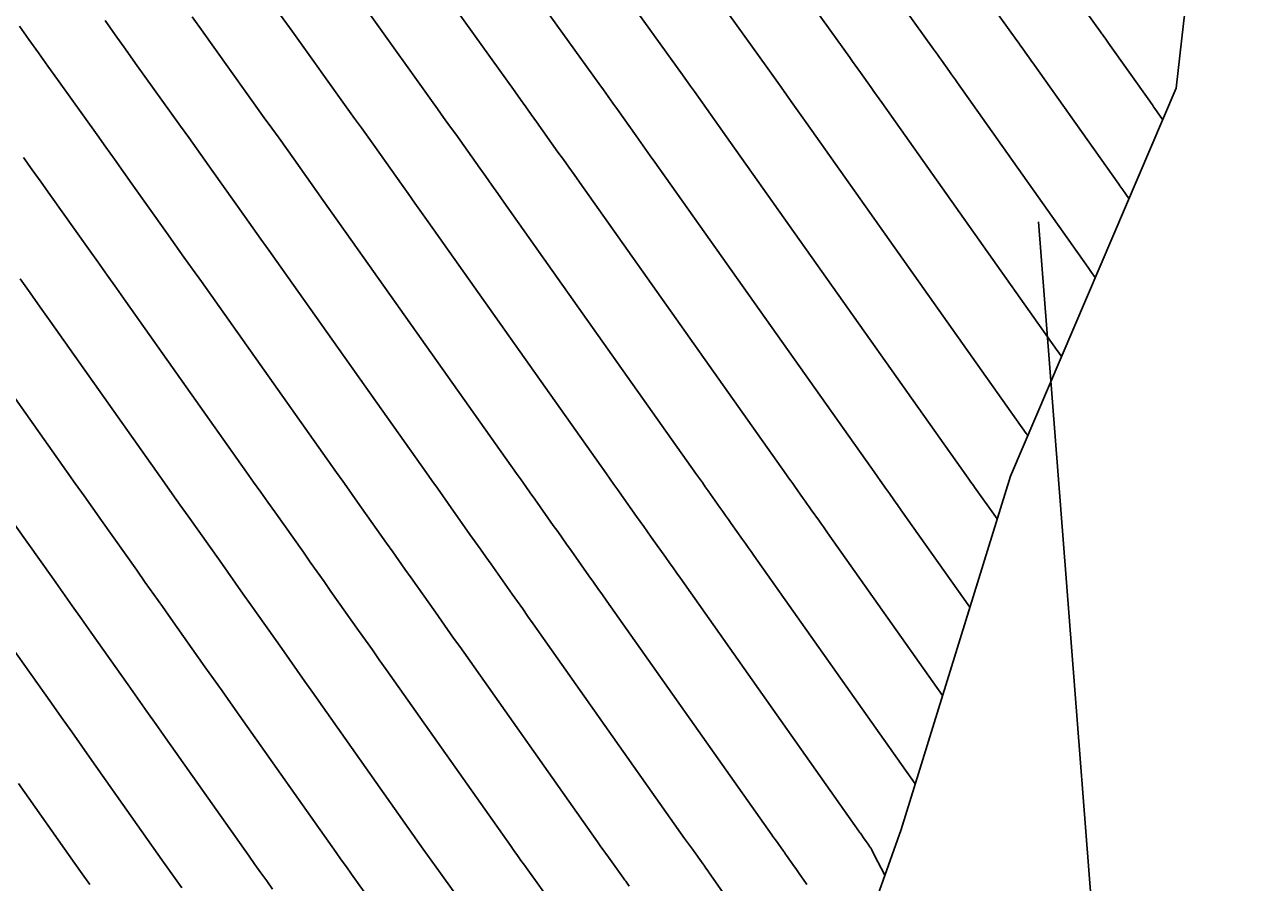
# Model space of a CAD drawing. Extents: x 954385 to 988206, y 1868364 to 1924553.
# Drawn here: x 956215.62 to 956265.41, y 1922541.89 to 1922577.01 of the extents above; entities that cross this region are included whole.
import ezdxf

# ---------------------------------------------------------------- set-up
doc = ezdxf.new("R2010")
doc.units = 0
for name, color, linetype in [('Ex_Major Contours', 7, 'Continuous'), ('Ex_Minor Contours', 7, 'Continuous'), ('Perimeter', 7, 'Continuous'), ('Slopes', 7, 'Continuous')]:
    doc.layers.add(name, color=color, linetype=linetype)

msp = doc.modelspace()

# ---------------------------------------------------------------- linework, layer by layer
at = {"layer": 'Ex_Major Contours'}
for points in [[(956242.602, 1922580.015), (956245.983, 1922575.3), (956246.12, 1922575.108), (956246.257, 1922574.916), (956246.394, 1922574.724), (956246.531, 1922574.532), (956247.077, 1922573.763), (956247.213, 1922573.571), (956247.35, 1922573.379), (956247.486, 1922573.187), (956247.623, 1922572.994), (956256.629, 1922560.274), (956256.653, 1922560.24), (956256.689, 1922560.19)], [(956226.114, 1922577.387), (956226.586, 1922576.728), (956228.869, 1922573.543), (956229.144, 1922573.16), (956229.418, 1922572.776), (956229.692, 1922572.391), (956229.966, 1922572.007), (956231.059, 1922570.468), (956231.333, 1922570.084), (956231.606, 1922569.699), (956231.879, 1922569.314), (956232.151, 1922568.929), (956239.453, 1922558.616), (956239.606, 1922558.4), (956239.758, 1922558.185), (956239.911, 1922557.969), (956240.064, 1922557.753), (956240.682, 1922556.88), (956240.831, 1922556.669), (956240.981, 1922556.458), (956241.13, 1922556.246), (956241.279, 1922556.035), (956241.877, 1922555.191), (956242.026, 1922554.979), (956242.175, 1922554.768), (956242.325, 1922554.557), (956242.474, 1922554.346), (956249.779, 1922543.998), (956249.795, 1922543.976), (956249.81, 1922543.954), (956249.826, 1922543.933), (956249.842, 1922543.911), (956249.927, 1922543.792), (956249.944, 1922543.769), (956249.976, 1922543.723), (956250.083, 1922543.572), (956250.119, 1922543.52), (956250.156, 1922543.468), (956250.231, 1922543.362), (956250.248, 1922543.336), (956250.265, 1922543.31), (956250.28, 1922543.283), (956250.295, 1922543.256), (956250.409, 1922543.035), (956250.842, 1922542.199)], [(956215.452, 1922566.596), (956215.861, 1922566.019), (956216.271, 1922565.441), (956216.68, 1922564.863), (956221.036, 1922558.711), (956221.359, 1922558.255), (956221.682, 1922557.798), (956222.005, 1922557.342), (956222.328, 1922556.886), (956223.635, 1922555.04), (956223.951, 1922554.593), (956224.266, 1922554.147), (956224.582, 1922553.701), (956224.898, 1922553.254), (956226.161, 1922551.468), (956226.477, 1922551.022), (956226.792, 1922550.575), (956227.108, 1922550.129), (956227.423, 1922549.682), (956231.953, 1922543.266), (956232.129, 1922543.018), (956232.305, 1922542.771), (956232.481, 1922542.523), (956232.658, 1922542.277), (956233.63, 1922540.926)]]:
    msp.add_lwpolyline(points, dxfattribs=at)
at = {"layer": 'Ex_Minor Contours'}
for points in [[(956262.213, 1922573.122), (956261.897, 1922573.567), (956261.844, 1922573.641), (956261.792, 1922573.715), (956261.739, 1922573.79), (956261.686, 1922573.864), (956260, 1922576.246), (956259.972, 1922576.285), (956259.945, 1922576.323), (956259.918, 1922576.361), (956259.891, 1922576.399), (956259.783, 1922576.552), (956259.755, 1922576.59), (956259.728, 1922576.628), (956259.701, 1922576.666), (956259.674, 1922576.705), (956255.415, 1922582.645)], [(956252.212, 1922581.988), (956256.251, 1922576.353), (956256.306, 1922576.277), (956256.36, 1922576.2), (956256.415, 1922576.124), (956256.47, 1922576.047), (956256.688, 1922575.74), (956256.742, 1922575.664), (956256.796, 1922575.587), (956256.851, 1922575.51), (956256.905, 1922575.433), (956260.422, 1922570.466), (956260.463, 1922570.409), (956260.504, 1922570.351), (956260.545, 1922570.293), (956260.586, 1922570.235), (956260.832, 1922569.889)], [(956249.009, 1922581.33), (956252.828, 1922576.002), (956252.91, 1922575.887), (956252.993, 1922575.772), (956253.075, 1922575.657), (956253.157, 1922575.542), (956253.484, 1922575.081), (956253.566, 1922574.966), (956253.648, 1922574.851), (956253.729, 1922574.736), (956253.811, 1922574.62), (956259.158, 1922567.069), (956259.216, 1922566.986), (956259.275, 1922566.904), (956259.451, 1922566.656)], [(956245.805, 1922580.673), (956249.405, 1922575.651), (956249.515, 1922575.498), (956249.625, 1922575.344), (956249.734, 1922575.191), (956249.844, 1922575.037), (956250.28, 1922574.422), (956250.39, 1922574.269), (956250.499, 1922574.115), (956250.608, 1922573.961), (956250.717, 1922573.807), (956257.893, 1922563.671), (956257.946, 1922563.597), (956258.07, 1922563.423)], [(956239.399, 1922579.358), (956242.56, 1922574.948), (956242.725, 1922574.718), (956242.889, 1922574.488), (956243.053, 1922574.258), (956243.218, 1922574.027), (956243.873, 1922573.104), (956244.037, 1922572.874), (956244.201, 1922572.643), (956244.365, 1922572.412), (956244.528, 1922572.181), (956254.186, 1922558.54), (956254.253, 1922558.447), (956254.368, 1922558.283), (956254.465, 1922558.146), (956254.514, 1922558.077), (956255.436, 1922556.772)], [(956254.318, 1922553.159), (956251.504, 1922557.144), (956251.455, 1922557.214), (956251.405, 1922557.284), (956251.356, 1922557.354), (956251.306, 1922557.424), (956251.059, 1922557.774), (956250.96, 1922557.914), (956250.91, 1922557.984), (956250.655, 1922558.345), (956250.554, 1922558.488), (956250.503, 1922558.559), (956241.434, 1922571.368), (956241.243, 1922571.637), (956241.052, 1922571.907), (956240.861, 1922572.176), (956240.67, 1922572.445), (956239.905, 1922573.522), (956239.713, 1922573.791), (956239.521, 1922574.06), (956239.329, 1922574.329), (956239.137, 1922574.597), (956236.196, 1922578.701)], [(956232.992, 1922578.043), (956235.714, 1922574.246), (956235.934, 1922573.939), (956236.154, 1922573.632), (956236.373, 1922573.325), (956236.592, 1922573.017), (956237.466, 1922571.786), (956237.685, 1922571.479), (956237.903, 1922571.171), (956238.122, 1922570.863), (956238.34, 1922570.555), (956246.82, 1922558.578), (956246.904, 1922558.459), (956246.989, 1922558.339), (956247.074, 1922558.219), (956247.158, 1922558.1), (956247.501, 1922557.616), (956247.584, 1922557.499), (956247.666, 1922557.382), (956247.749, 1922557.265), (956247.832, 1922557.148), (956248.163, 1922556.68), (956248.246, 1922556.563), (956248.329, 1922556.445), (956248.411, 1922556.328), (956248.494, 1922556.211), (956253.2, 1922549.546)], [(956218.931, 1922577.163), (956219.347, 1922576.579), (956219.763, 1922575.996), (956220.179, 1922575.413), (956222.023, 1922572.841), (956222.353, 1922572.38), (956222.682, 1922571.92), (956223.011, 1922571.458), (956223.34, 1922570.997), (956224.652, 1922569.15), (956224.98, 1922568.689), (956225.308, 1922568.227), (956225.636, 1922567.765), (956225.963, 1922567.303), (956232.086, 1922558.654), (956232.307, 1922558.342), (956232.528, 1922558.03), (956232.749, 1922557.718), (956232.97, 1922557.406), (956233.863, 1922556.144), (956234.079, 1922555.839), (956234.295, 1922555.533), (956234.511, 1922555.228), (956234.727, 1922554.923), (956235.59, 1922553.702), (956235.806, 1922553.396), (956236.022, 1922553.091), (956236.238, 1922552.786), (956236.454, 1922552.48), (956242.649, 1922543.705), (956242.728, 1922543.593), (956242.808, 1922543.481), (956242.888, 1922543.369), (956242.968, 1922543.257), (956243.408, 1922542.645), (956243.429, 1922542.616), (956243.45, 1922542.587), (956243.471, 1922542.558), (956243.492, 1922542.528), (956243.596, 1922542.381), (956243.637, 1922542.322), (956243.658, 1922542.293), (956244.205, 1922541.518)], [(956222.495, 1922577.313), (956222.938, 1922576.691), (956223.383, 1922576.071), (956225.446, 1922573.192), (956225.748, 1922572.77), (956226.05, 1922572.348), (956226.352, 1922571.925), (956226.653, 1922571.502), (956227.856, 1922569.809), (956228.156, 1922569.386), (956228.457, 1922568.963), (956228.757, 1922568.539), (956229.057, 1922568.116), (956235.77, 1922558.635), (956235.956, 1922558.371), (956236.143, 1922558.107), (956236.33, 1922557.843), (956236.517, 1922557.579), (956237.272, 1922556.512), (956237.455, 1922556.254), (956237.638, 1922555.995), (956237.82, 1922555.737), (956238.003, 1922555.479), (956238.734, 1922554.446), (956238.916, 1922554.188), (956239.099, 1922553.93), (956239.281, 1922553.671), (956239.464, 1922553.413), (956246.214, 1922543.852), (956246.262, 1922543.785), (956246.309, 1922543.718), (956246.357, 1922543.651), (956246.405, 1922543.584), (956246.668, 1922543.219), (956246.68, 1922543.201), (956246.693, 1922543.184), (956246.705, 1922543.166), (956246.718, 1922543.148), (956246.78, 1922543.061), (956246.817, 1922543.008), (956247.144, 1922542.545), (956247.2, 1922542.465), (956247.257, 1922542.385), (956247.313, 1922542.305), (956247.369, 1922542.225), (956247.598, 1922541.901), (956247.651, 1922541.822)], [(956252.082, 1922545.933), (956245.484, 1922555.279), (956245.368, 1922555.443), (956245.252, 1922555.607), (956245.136, 1922555.771), (956245.02, 1922555.935), (956244.556, 1922556.591), (956244.44, 1922556.756), (956244.323, 1922556.92), (956244.207, 1922557.084), (956244.091, 1922557.248), (956243.611, 1922557.926), (956243.492, 1922558.094), (956243.374, 1922558.262), (956243.255, 1922558.43), (956243.136, 1922558.597), (956235.246, 1922569.742), (956235, 1922570.088), (956234.755, 1922570.435), (956234.509, 1922570.781), (956234.263, 1922571.127), (956233.279, 1922572.512), (956233.032, 1922572.858), (956232.786, 1922573.204), (956232.539, 1922573.549), (956232.292, 1922573.895), (956229.789, 1922577.386)], [(956215.423, 1922576.936), (956215.81, 1922576.39), (956216.198, 1922575.845), (956216.587, 1922575.3), (956216.976, 1922574.756), (956218.601, 1922572.49), (956218.958, 1922571.991), (956219.315, 1922571.491), (956219.671, 1922570.992), (956220.027, 1922570.492), (956221.449, 1922568.491), (956221.804, 1922567.991), (956222.159, 1922567.491), (956222.514, 1922566.99), (956222.869, 1922566.49), (956228.403, 1922558.673), (956228.658, 1922558.313), (956228.913, 1922557.953), (956229.168, 1922557.593), (956229.423, 1922557.233), (956230.454, 1922555.776), (956230.703, 1922555.424), (956230.952, 1922555.071), (956231.201, 1922554.719), (956231.45, 1922554.367), (956232.447, 1922552.957), (956232.696, 1922552.605), (956232.946, 1922552.253), (956233.195, 1922551.9), (956233.443, 1922551.548), (956239.084, 1922543.559), (956239.195, 1922543.401), (956239.307, 1922543.244), (956239.419, 1922543.087), (956239.532, 1922542.93), (956240.149, 1922542.072), (956240.178, 1922542.031), (956240.208, 1922541.99), (956240.237, 1922541.949), (956240.266, 1922541.908), (956240.382, 1922541.743)], [(956236.889, 1922541.499), (956236.095, 1922542.603), (956235.95, 1922542.805), (956235.806, 1922543.007), (956235.662, 1922543.21), (956235.518, 1922543.412), (956230.433, 1922550.615), (956230.151, 1922551.014), (956229.869, 1922551.414), (956229.587, 1922551.813), (956229.304, 1922552.213), (956228.174, 1922553.81), (956227.892, 1922554.21), (956227.609, 1922554.609), (956227.327, 1922555.008), (956227.044, 1922555.408), (956225.876, 1922557.059), (956225.587, 1922557.467), (956225.298, 1922557.876), (956225.009, 1922558.284), (956224.72, 1922558.692), (956219.775, 1922565.677), (956219.393, 1922566.216), (956219.01, 1922566.755), (956218.628, 1922567.294), (956218.245, 1922567.832), (956216.669, 1922570.05), (956216.308, 1922570.557), (956215.947, 1922571.063), (956215.585, 1922571.57)], [(956230.37, 1922540.353), (956229.222, 1922541.95), (956229.012, 1922542.242), (956228.804, 1922542.534), (956228.595, 1922542.826), (956228.388, 1922543.12), (956224.413, 1922548.749), (956224.065, 1922549.243), (956223.716, 1922549.737), (956223.367, 1922550.23), (956223.018, 1922550.724), (956221.622, 1922552.698), (956221.273, 1922553.191), (956220.923, 1922553.685), (956220.574, 1922554.178), (956220.225, 1922554.672), (956218.781, 1922556.712), (956218.424, 1922557.217), (956218.067, 1922557.721), (956217.71, 1922558.226), (956217.353, 1922558.73), (956213.586, 1922564.05)], [(956225.785, 1922541.623), (956225.543, 1922541.96), (956225.302, 1922542.297), (956225.062, 1922542.635), (956224.823, 1922542.973), (956221.403, 1922547.817), (956221.021, 1922548.357), (956220.639, 1922548.898), (956220.257, 1922549.439), (956219.875, 1922549.98), (956218.345, 1922552.142), (956217.963, 1922552.682), (956217.581, 1922553.223), (956217.198, 1922553.763), (956216.816, 1922554.304), (956215.234, 1922556.539)], [(956222.074, 1922541.678), (956221.801, 1922542.06), (956221.529, 1922542.443), (956221.257, 1922542.827), (956218.393, 1922546.884), (956217.978, 1922547.472), (956217.563, 1922548.06), (956217.147, 1922548.647), (956216.732, 1922549.235), (956215.069, 1922551.586)], [(956218.3, 1922541.823), (956217.996, 1922542.252), (956217.692, 1922542.68), (956215.383, 1922545.951)]]:
    msp.add_lwpolyline(points, dxfattribs=at)
at = {"layer": 'Perimeter'}
msp.add_lwpolyline([(956261.325, 1922679.035), (956262.891, 1922668.269), (956264.571, 1922657.574), (956265.406, 1922646.361), (956264.837, 1922634.29), (956262.253, 1922620.986), (956263.006, 1922609.723), (956264.016, 1922598.617), (956264.273, 1922587.051), (956263.069, 1922577.053), (956262.76, 1922574.402), (956255.98, 1922558.531), (956251.505, 1922544.069), (956246.195, 1922529.097)], dxfattribs=at)
at = {"layer": 'Slopes'}
msp.add_lwpolyline([(956257.131, 1922568.928), (956262.602, 1922498.487), (956259.209, 1922503.435), (956262.602, 1922498.487), (956265.191, 1922503.9)], dxfattribs=at)

doc.saveas('drawing.dxf')
